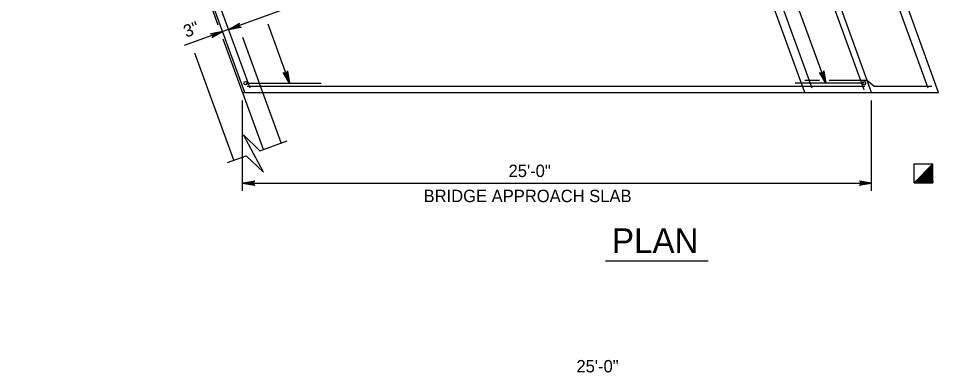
# Model space of a CAD drawing. Extents: x 638079 to 640019, y 297691 to 298879.
# Drawn here: x 638387.1 to 638610.1, y 298631.4 to 298717.1 of the extents above; entities that cross this region are included whole.
import ezdxf

# ---------------------------------------------------------------- set-up
doc = ezdxf.new("R2010")
doc.units = 0
doc.layers.add('1', color=7, linetype='Continuous')

msp = doc.modelspace()

# ---------------------------------------------------------------- linework, layer by layer
at = {"layer": '1'}
for p, q in [((638435.54, 298715.48), (638384.36, 298856.09)), ((638442.02, 298699.15), (638388.77, 298845.46)), ((638577.66, 298699.15), (638524.41, 298845.46)), ((638593.88, 298699.15), (638540.63, 298845.46)), ((638610.1, 298699.15), (638556.85, 298845.46)), ((638443.26, 298700.2), (638390.77, 298844.41)), ((638607.57, 298700.17), (638566.39, 298813.29)), ((638578.26, 298765.43), (638427.32, 298710.49)), ((638592.03, 298699.79), (638577.8, 298738.87)), ((638582.78, 298701.4), (638570.02, 298736.46)), ((638579.45, 298700.17), (638566.91, 298734.64)), ((638452.84, 298701.4), (638447.65, 298715.66)), ((638446.49, 298685.4), (638436.79, 298712.04)), ((638446.35, 298699.15), (638441.5, 298712.46)), ((638439.33, 298682.79), (638429.92, 298708.64)), ((638442.3, 298701.4), (638460.51, 298701.4)), ((638442.58, 298700.68), (638592.21, 298700.68)), ((638592.07, 298701.4), (638575.31, 298701.4)), ((638577.65, 298702.12), (638581.27, 298702.12)), ((638583.57, 298702.12), (638592.63, 298702.12)), ((638594.39, 298700.68), (638592.63, 298702.12)), ((638594.39, 298700.68), (638608.46, 298700.68)), ((638441.48, 298699.15), (638593.88, 298699.15)), ((638450.78, 298686.96), (638446.35, 298699.15)), ((638593.88, 298699.15), (638610.1, 298699.15)), ((638441.48, 298675.37), (638441.48, 298697.26)), ((638593.88, 298675.37), (638593.88, 298697.26)), ((638445.64, 298685.09), (638452.3, 298687.51)), ((638437.81, 298682.24), (638442.33, 298683.88)), ((638604.16, 298681.89), (638608.73, 298681.89)), ((638604.16, 298677.31), (638604.16, 298681.89)), ((638608.73, 298681.89), (638604.16, 298677.31)), ((638608.73, 298681.82), (638604.22, 298677.31)), ((638608.73, 298681.76), (638604.29, 298677.31)), ((638608.73, 298681.69), (638604.35, 298677.31)), ((638608.73, 298681.63), (638604.42, 298677.31)), ((638608.73, 298681.56), (638604.48, 298677.31)), ((638608.73, 298681.5), (638604.55, 298677.31)), ((638608.73, 298681.43), (638604.61, 298677.31)), ((638608.73, 298681.37), (638604.68, 298677.31)), ((638608.73, 298681.3), (638604.74, 298677.31)), ((638608.73, 298681.24), (638604.8, 298677.31)), ((638608.73, 298681.18), (638604.87, 298677.31)), ((638608.73, 298681.11), (638604.93, 298677.31)), ((638608.73, 298681.05), (638605, 298677.31)), ((638608.73, 298680.98), (638605.06, 298677.31)), ((638608.73, 298680.92), (638605.13, 298677.31)), ((638608.73, 298680.85), (638605.19, 298677.31)), ((638608.73, 298680.79), (638605.26, 298677.31)), ((638608.73, 298680.72), (638605.32, 298677.31)), ((638608.73, 298680.66), (638605.39, 298677.31)), ((638608.73, 298680.59), (638605.45, 298677.31)), ((638608.73, 298680.53), (638605.52, 298677.31)), ((638608.73, 298680.46), (638605.58, 298677.31)), ((638608.73, 298680.4), (638605.65, 298677.31)), ((638608.73, 298680.33), (638605.71, 298677.31)), ((638608.73, 298680.27), (638605.77, 298677.31)), ((638608.73, 298680.21), (638605.84, 298677.31)), ((638608.73, 298680.14), (638605.9, 298677.31)), ((638608.73, 298677.31), (638608.73, 298681.89)), ((638608.73, 298680.08), (638605.97, 298677.31)), ((638608.73, 298680.01), (638606.03, 298677.31)), ((638608.73, 298679.95), (638606.1, 298677.31)), ((638608.73, 298679.88), (638606.16, 298677.31)), ((638608.73, 298679.82), (638606.23, 298677.31)), ((638608.73, 298679.75), (638606.29, 298677.31)), ((638608.73, 298679.69), (638606.36, 298677.31)), ((638608.73, 298679.62), (638606.42, 298677.31)), ((638608.73, 298679.56), (638606.49, 298677.31)), ((638608.73, 298679.49), (638606.55, 298677.31)), ((638608.73, 298679.43), (638606.62, 298677.31)), ((638608.73, 298679.36), (638606.68, 298677.31)), ((638608.73, 298679.3), (638606.74, 298677.31)), ((638608.73, 298679.24), (638606.81, 298677.31)), ((638608.73, 298679.17), (638606.87, 298677.31)), ((638608.73, 298679.11), (638606.94, 298677.31)), ((638608.73, 298679.04), (638607, 298677.31)), ((638608.73, 298678.98), (638607.07, 298677.31)), ((638608.73, 298678.91), (638607.13, 298677.31)), ((638608.73, 298678.85), (638607.2, 298677.31)), ((638608.73, 298678.78), (638607.26, 298677.31)), ((638608.73, 298678.72), (638607.33, 298677.31)), ((638608.73, 298678.65), (638607.39, 298677.31)), ((638608.73, 298678.59), (638607.46, 298677.31)), ((638608.73, 298678.52), (638607.52, 298677.31)), ((638608.73, 298678.46), (638607.59, 298677.31)), ((638608.73, 298678.4), (638607.65, 298677.31)), ((638608.73, 298678.33), (638607.71, 298677.31)), ((638608.73, 298678.27), (638607.78, 298677.31)), ((638608.73, 298678.2), (638607.84, 298677.31)), ((638608.73, 298678.14), (638607.91, 298677.31)), ((638608.73, 298678.07), (638607.97, 298677.31)), ((638608.73, 298678.01), (638608.04, 298677.31)), ((638608.73, 298677.94), (638608.1, 298677.31)), ((638608.73, 298677.88), (638608.17, 298677.31)), ((638441.48, 298677.26), (638593.88, 298677.26)), ((638604.16, 298677.31), (638608.73, 298677.31)), ((638608.73, 298677.81), (638608.23, 298677.31)), ((638608.73, 298677.75), (638608.3, 298677.31)), ((638608.73, 298677.68), (638608.36, 298677.31)), ((638608.73, 298677.62), (638608.43, 298677.31)), ((638608.73, 298677.55), (638608.49, 298677.31)), ((638608.73, 298677.49), (638608.55, 298677.31)), ((638608.73, 298677.43), (638608.62, 298677.31)), ((638608.73, 298677.36), (638608.68, 298677.31)), ((638529.37, 298658.41), (638554.23, 298658.41))]:
    msp.add_line(p, q, dxfattribs=at)
for points in [[(638438.09, 298714.41), (638440.7, 298715.96), (638440.62, 298715.84), (638440.54, 298715.73), (638440.52, 298715.62), (638440.5, 298715.5), (638440.51, 298715.4), (638440.53, 298715.3), (638440.58, 298715.21), (638440.63, 298715.13), (638440.72, 298715.05), (638440.81, 298714.98), (638440.95, 298714.94), (638441.08, 298714.91), (638438.09, 298714.41), (638440.95, 298714.94), (638440.81, 298714.98), (638438.09, 298714.41), (638440.72, 298715.05), (638440.63, 298715.13), (638438.09, 298714.41), (638440.58, 298715.21), (638440.53, 298715.3), (638438.09, 298714.41), (638440.51, 298715.4), (638440.5, 298715.5), (638438.09, 298714.41), (638440.52, 298715.62), (638440.54, 298715.73), (638438.09, 298714.41), (638440.62, 298715.84)], [(638436.66, 298713.89), (638434.04, 298712.35), (638434.13, 298712.46), (638434.21, 298712.57), (638434.23, 298712.69), (638434.25, 298712.8), (638434.23, 298712.9), (638434.21, 298713), (638434.16, 298713.09), (638434.11, 298713.18), (638434.02, 298713.25), (638433.93, 298713.33), (638433.8, 298713.36), (638433.66, 298713.4), (638436.66, 298713.89), (638433.8, 298713.36), (638433.93, 298713.33), (638436.66, 298713.89), (638434.02, 298713.25), (638434.11, 298713.18), (638436.66, 298713.89), (638434.16, 298713.09), (638434.21, 298713), (638436.66, 298713.89), (638434.23, 298712.9), (638434.25, 298712.8), (638436.66, 298713.89), (638434.23, 298712.69), (638434.21, 298712.57), (638436.66, 298713.89), (638434.13, 298712.46)], [(638452.84, 298701.4), (638451.3, 298704.01), (638451.41, 298703.93), (638451.52, 298703.85), (638451.64, 298703.83), (638451.75, 298703.81), (638451.85, 298703.83), (638451.95, 298703.84), (638452.04, 298703.89), (638452.13, 298703.94), (638452.2, 298704.03), (638452.28, 298704.12), (638452.31, 298704.26), (638452.35, 298704.39), (638452.84, 298701.4), (638452.31, 298704.26), (638452.28, 298704.12), (638452.84, 298701.4), (638452.2, 298704.03), (638452.13, 298703.94), (638452.84, 298701.4), (638452.04, 298703.89), (638451.95, 298703.84), (638452.84, 298701.4), (638451.85, 298703.83), (638451.75, 298703.81), (638452.84, 298701.4), (638451.64, 298703.83), (638451.52, 298703.85), (638452.84, 298701.4), (638451.41, 298703.93)], [(638582.78, 298701.4), (638581.23, 298704.01), (638581.35, 298703.93), (638581.46, 298703.85), (638581.57, 298703.83), (638581.69, 298703.81), (638581.79, 298703.83), (638581.89, 298703.84), (638581.98, 298703.89), (638582.06, 298703.94), (638582.14, 298704.03), (638582.21, 298704.12), (638582.25, 298704.26), (638582.28, 298704.39), (638582.78, 298701.4), (638582.25, 298704.26), (638582.21, 298704.12), (638582.78, 298701.4), (638582.14, 298704.03), (638582.06, 298703.94), (638582.78, 298701.4), (638581.98, 298703.89), (638581.89, 298703.84), (638582.78, 298701.4), (638581.79, 298703.83), (638581.69, 298703.81), (638582.78, 298701.4), (638581.57, 298703.83), (638581.46, 298703.85), (638582.78, 298701.4), (638581.35, 298703.93)], [(638442.33, 298683.88), (638446.49, 298679.88), (638441.72, 298688.94), (638445.64, 298685.09)], [(638441.48, 298677.26), (638444.46, 298677.82), (638444.35, 298677.74), (638444.23, 298677.66), (638444.17, 298677.56), (638444.11, 298677.46), (638444.1, 298677.36), (638444.08, 298677.26), (638444.1, 298677.16), (638444.11, 298677.06), (638444.17, 298676.96), (638444.23, 298676.86), (638444.35, 298676.78), (638444.46, 298676.7), (638441.48, 298677.26), (638444.35, 298676.78), (638444.23, 298676.86), (638441.48, 298677.26), (638444.17, 298676.96), (638444.11, 298677.06), (638441.48, 298677.26), (638444.1, 298677.16), (638444.08, 298677.26), (638441.48, 298677.26), (638444.1, 298677.36), (638444.11, 298677.46), (638441.48, 298677.26), (638444.17, 298677.56), (638444.23, 298677.66), (638441.48, 298677.26), (638444.35, 298677.74)], [(638593.88, 298677.26), (638590.9, 298676.7), (638591.01, 298676.78), (638591.13, 298676.86), (638591.19, 298676.96), (638591.25, 298677.06), (638591.26, 298677.16), (638591.28, 298677.26), (638591.26, 298677.36), (638591.25, 298677.46), (638591.19, 298677.56), (638591.13, 298677.66), (638591.01, 298677.74), (638590.9, 298677.82), (638593.88, 298677.26), (638591.01, 298677.74), (638591.13, 298677.66), (638593.88, 298677.26), (638591.19, 298677.56), (638591.25, 298677.46), (638593.88, 298677.26), (638591.26, 298677.36), (638591.28, 298677.26), (638593.88, 298677.26), (638591.26, 298677.16), (638591.25, 298677.06), (638593.88, 298677.26), (638591.19, 298676.96), (638591.13, 298676.86), (638593.88, 298677.26), (638591.01, 298676.78)]]:
    msp.add_lwpolyline(points, dxfattribs=at)
for centre in [(638442.19, 298701.41), (638592.04, 298701.41)]:
    msp.add_circle(centre, 0.414, dxfattribs=at)

# ---------------------------------------------------------------- texts
msp.add_text('3"', height=3, rotation=20, dxfattribs=at).set_placement((638427.8, 298712.4))
for s, height, p in [('25\'-0"', 3, (638505.9, 298678.71)), ('BRIDGE APPROACH SLAB', 3, (638485.32, 298672.64)), ('PLAN', 6, (638530.96, 298660.31)), ('25\'-0"', 3, (638522.35, 298631.46))]:
    msp.add_text(s, height=height, dxfattribs=at).set_placement(p)

doc.saveas('drawing.dxf')
